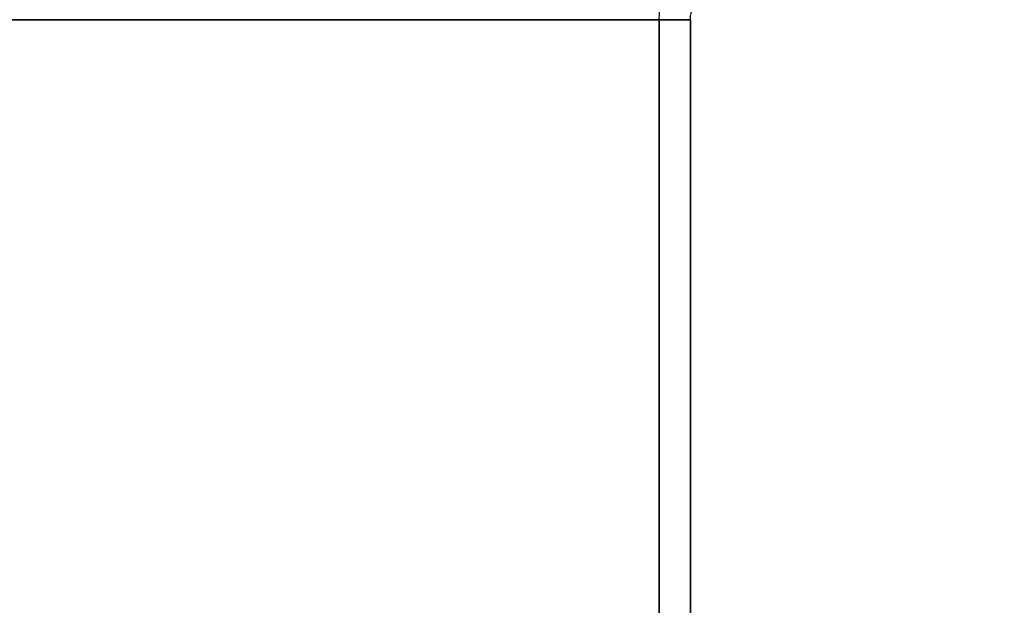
# Model space of a CAD drawing. Header units: millimetres. Extents: x -503 to 6703, y -110 to 193.
# Tile 526 of 656: x 1817 to 1864, y 19 to 47. Entities that reach past the tile are written whole.
import ezdxf

# ---------------------------------------------------------------- set-up
doc = ezdxf.new("R2010")
doc.units = ezdxf.units.MM
doc.layers.add('151', color=7, linetype='Continuous', true_color=0xffffff)

# ---------------------------------------------------------------- blocks, each defined once
blk = doc.blocks.new('UG_SURFACE_002')
at = {"layer": '151', "color": 252, "linetype": 'Continuous', "lineweight": 35}
for points in [[(2052.5, -14, 2212.25), (2052.5, 174.4, 2212.25), (947.5, 174.4, 2212.25), (947.5, -14, 2212.25)], [(1097.5, -14, 2062.25), (1097.5, 174.4, 2062.25), (1902.5, 174.4, 2062.25), (1902.5, -14, 2062.25)]]:
    blk.add_3dface(points, dxfattribs=at)
blk = doc.blocks.new('UG_SURFACE_168')
at = {"layer": '151', "color": 252, "linetype": 'Continuous', "lineweight": 35}
for points in [[(1150.5, 7.25, 2006.75), (1849.5, 7.25, 2006.75), (1849.5, 46.92, 2006.75), (1150.5, 46.92, 2006.75)], [(1152, 7.25, 2005.25), (1152, 46.92, 2005.25), (1848, 46.92, 2005.25), (1848, 7.25, 2005.25)], [(1849.5, 46.92, 2006.75), (1849.5, 7.25, 2006.75), (1848, 7.25, 2005.25), (1848, 46.92, 2005.25)]]:
    blk.add_3dface(points, dxfattribs=at)
blk = doc.blocks.new('UG_SURFACE_169')
at = {"layer": '151', "color": 252, "linetype": 'Continuous', "lineweight": 35}
for points in [[(1848, 7.25, 2005.25), (1848, 46.92, 2005.25), (1848, 46.92, -7.75), (1848, 7.25, -7.75)], [(1849.5, 46.92, -7.75), (1849.5, 7.25, -7.75), (1848, 7.25, -7.75), (1848, 46.92, -7.75)], [(1848, 46.92, 2005.25), (1848, 7.25, 2005.25), (1849.5, 7.25, 2006.75), (1849.5, 46.92, 2006.75)], [(1849.5, 7.25, 2006.75), (1849.5, 7.25, -7.75), (1849.5, 46.92, -7.75), (1849.5, 46.92, 2006.75)]]:
    blk.add_3dface(points, dxfattribs=at)

msp = doc.modelspace()

# ---------------------------------------------------------------- linework, layer by layer
at = {"layer": '151', "color": 252, "linetype": 'Continuous', "lineweight": -3, "true_color": 0x939598}
for p, q in [((1849.5, 46.92, 2006.75), (1150.5, 46.92, 2006.75)), ((1848, 46.92, 2005.25), (1152, 46.92, 2005.25)), ((1848, 7.25, 2005.25), (1848, 46.92, 2005.25)), ((1848, 7.25, -7.75), (1848, 46.92, -7.75)), ((1848, 46.92, -7.75), (1848, 46.92, 2005.25)), ((1848, 7.25, 2005.25), (1848, 46.92, 2005.25)), ((1849.5, 7.25, -7.75), (1849.5, 46.92, -7.75)), ((1849.5, 46.92, -7.75), (1849.5, 46.92, 2006.75)), ((1849.5, 7.25, 2006.75), (1849.5, 46.92, 2006.75)), ((1849.5, 7.25, 2006.75), (1849.5, 46.92, 2006.75))]:
    msp.add_line(p, q, dxfattribs=at)
at = {"layer": '151', "color": 252, "linetype": 'Continuous', "lineweight": -3, "true_color": 0x939598, "extrusion": (0, 0, -1)}
for radius in [3.08, 1.58]:
    msp.add_arc((-1851.08, 46.92, 7.75), radius, 360, 90, dxfattribs=at)
at = {"layer": '151', "color": 252, "linetype": 'Continuous', "lineweight": -3, "true_color": 0x939598, "extrusion": (0.707107, 6.12323e-17, -0.707107)}
for major_axis, start_param, end_param in [((3.08, 0, 3.08), 3.141593, 4.712389), ((-3.08, 0, -3.08), 0, 1.570796), ((1.58, 0, 1.58), 3.141593, 4.712389), ((-1.58, 0, -1.58), 0, 1.570796)]:
    msp.add_ellipse((1851.08, 46.92, 2008.33), major_axis=major_axis, ratio=0.707107, start_param=start_param, end_param=end_param, dxfattribs=at)

# ---------------------------------------------------------------- block references
at = {"layer": '151', "color": 252, "linetype": 'Continuous', "lineweight": -3, "true_color": 0x939598}
for name in ['UG_SURFACE_002', 'UG_SURFACE_168', 'UG_SURFACE_169']:
    msp.add_blockref(name, (0, 0), dxfattribs=at)

doc.saveas('drawing.dxf')
